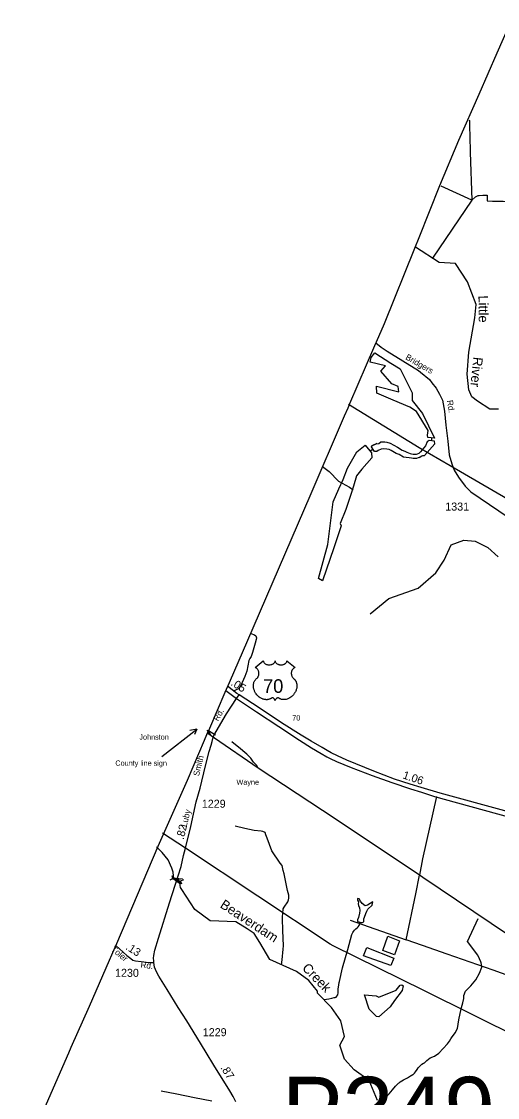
# Model space of a CAD drawing. Extents: x 2206922 to 2357709, y 510027 to 673830.
# Drawn here: x 2254417 to 2261848, y 615129 to 631933 of the extents above; entities that cross this region are included whole.
import ezdxf

# ---------------------------------------------------------------- set-up
doc = ezdxf.new("R2010")
doc.units = 0
for name, color, linetype in [('Exist Boundary Political CountyLine', 7, 'Continuous'), ('Exist Hydrographic Creek Single Shore', 7, 'Continuous'), ('Exist Hydrographic Creek Single Shore Label', 7, 'Continuous'), ('Exist Hydrographic Misc Water Feature', 7, 'Continuous'), ('Exist Hydrographic Pond Under 1500 Sq Ft', 7, 'Continuous'), ('Exist Railroad Mainline', 7, 'Continuous'), ('Exist Railroad Siding', 7, 'Continuous'), ('Exist Road Non-System Type 51', 7, 'Continuous'), ('Exist Road Primary US Divided Attributed', 7, 'Continuous'), ('Exist Road Primary US Label', 7, 'Continuous'), ('Exist Road Primary US Mileage Tenths English Label', 7, 'Continuous'), ('Exist Road Primary US Shield CELL', 7, 'Continuous'), ('Exist Road Primary US Shield Number Label', 7, 'Continuous'), ('Exist Road Secondary Mileage Hundredths English Label', 7, 'Continuous'), ('Exist Road Secondary Structure Pipe Attributed CELL', 7, 'Continuous'), ('Exist Road Secondary Structure Pipe CELL', 7, 'Continuous'), ('Exist Road Secondary Structure Pipe Number Label', 7, 'Continuous'), ('Exist Road Secondary Type 51 Attributed', 7, 'Continuous'), ('Exist Road Secondary Type 51 Label', 7, 'Continuous'), ('Exist Road Secondary Type 51 Number Label', 7, 'Continuous'), ('Exist Utilities Electrical Transmission Line', 7, 'Continuous')]:
    doc.layers.add(name, color=color, linetype=linetype)

msp = doc.modelspace()

# ---------------------------------------------------------------- linework, layer by layer
at = {"layer": 'Exist Boundary Political CountyLine'}
for points in [[(2262058, 631933), (2261840, 631437), (2261557, 630794), (2261241, 630077), (2260945, 629367), (2260619, 628556), (2260552, 628390), (2260078, 627214), (2259953, 626923), (2259929, 626867), (2259538, 625960), (2259510, 625896), (2259456, 625772), (2258916, 624520), (2257943, 622264), (2257659, 621605), (2257592, 621453), (2257352, 620892), (2257305, 620790), (2257268, 620706), (2257002, 620077), (2256545, 619046), (2255900, 617530), (2255875, 617473), (2255733, 617147), (2255475, 616551), (2255186, 615910)], [(2255186, 615910), (2255148, 615822), (2254417, 614147)]]:
    msp.add_lwpolyline(points, dxfattribs=at)
at = {"layer": 'Exist Hydrographic Creek Single Shore'}
for points in [[(2261863, 625880), (2261726, 625880), (2261536, 626004), (2261445, 626072), (2261403, 626179), (2261376, 626423), (2261403, 626771), (2261494, 627305), (2261517, 627516), (2261380, 627867), (2261194, 628152), (2260939, 628167), (2260568, 628407)], [(2260608, 623081), (2260886, 623325), (2261013, 623523), (2261127, 623761), (2261325, 623832), (2261501, 623817), (2261698, 623718), (2261856, 623573)], [(2259977, 615081), (2259846, 615393), (2259609, 615560), (2259461, 615727), (2259387, 615945), (2259461, 616079), (2259401, 616326), (2259257, 616532), (2259039, 616757), (2259039, 616789), (2258904, 616956), (2258711, 617094), (2258293, 617283), (2258138, 617547), (2258050, 617688), (2257940, 617763), (2257764, 617871), (2257364, 617890), (2257121, 618065), (2256921, 618376), (2256901, 618408), (2256894, 618440), (2256891, 618480), (2256880, 618502), (2256867, 618515), (2256842, 618528), (2256820, 618536), (2256805, 618543), (2256795, 618561), (2256789, 618590), (2256786, 618646), (2256764, 618711), (2256708, 618840), (2256612, 618954), (2256526, 619043)]]:
    msp.add_lwpolyline(points, dxfattribs=at)
at = {"layer": 'Exist Hydrographic Misc Water Feature'}
for points in [[(2261406, 630395), (2261411, 630380), (2261411, 630335), (2261413, 630287), (2261414, 630140), (2261422, 629890), (2261445, 629143), (2261505, 629195), (2261544, 629217), (2261563, 629217), (2261620, 629221), (2261689, 629221), (2261686, 629132), (2261770, 629129), (2261884, 629128), (2261938, 629125), (2262008, 629117), (2262026, 629109)], [(2261445, 629143), (2260970, 629362)], [(2261445, 629143), (2260831, 628237)], [(2259051, 623233), (2259201, 623766), (2259284, 624432), (2259370, 624635), (2259437, 624781), (2259506, 624955), (2259650, 625210), (2259780, 625315)], [(2259780, 625315), (2259880, 625199), (2259884, 625117), (2259809, 625030), (2259730, 624944), (2259647, 624835), (2259602, 624678), (2259554, 624531), (2259482, 624310), (2259392, 624092), (2259407, 624055), (2259295, 623714), (2259115, 623198), (2259051, 623233)], [(2260624, 625126), (2260610, 625118), (2260586, 625109), (2260556, 625106), (2260530, 625108), (2260504, 625112), (2260468, 625118), (2260423, 625126), (2260380, 625127), (2260312, 625172), (2260267, 625186), (2260189, 625234), (2260156, 625248), (2260121, 625255), (2260075, 625257), (2260033, 625253), (2259987, 625231), (2259962, 625218), (2259944, 625216), (2259929, 625220), (2259918, 625234), (2259881, 625290), (2259884, 625304)], [(2259964, 625342), (2259884, 625304), (2259954, 625338), (2259993, 625340), (2260028, 625368), (2260046, 625370), (2260068, 625371), (2260088, 625368), (2260122, 625361), (2260170, 625347), (2260230, 625317), (2260289, 625284), (2260361, 625240), (2260401, 625223), (2260431, 625205), (2260457, 625195), (2260484, 625187), (2260504, 625182), (2260529, 625174), (2260552, 625174), (2260582, 625175), (2260601, 625182), (2260623, 625192)], [(2260751, 625370), (2260725, 625306), (2260645, 625214), (2260623, 625192)], [(2260624, 625126), (2260669, 625149), (2260682, 625153), (2260700, 625155), (2260707, 625157), (2260871, 625336), (2260866, 625378), (2260779, 625392), (2260751, 625370)], [(2260820, 625430), (2260820, 625406), (2260817, 625386)], [(2259859, 625223), (2259903, 625258)], [(2259858, 622683), (2260154, 622921), (2260608, 623081)], [(2258477, 617200), (2258485, 617279), (2258501, 617443), (2258509, 617495), (2258497, 617737), (2258492, 617925), (2258499, 618029), (2258500, 618047), (2258502, 618073), (2258516, 618101), (2258575, 618184), (2258587, 618216), (2258591, 618244), (2258591, 618288), (2258572, 618361), (2258516, 618621), (2258503, 618674), (2258486, 618750), (2258453, 618790), (2258326, 618983), (2258250, 619179), (2258230, 619232), (2258220, 619269), (2258183, 619282), (2258160, 619289), (2258051, 619299), (2257901, 619332), (2257751, 619365)], [(2259716, 617864), (2259722, 617864), (2259734, 617860), (2259741, 617860), (2259752, 617865), (2259758, 617871), (2259760, 617877), (2259763, 617889), (2259763, 617898), (2259763, 617920), (2259770, 617946), (2259795, 618003), (2259810, 618039), (2259824, 618070), (2259889, 618132), (2259903, 618185), (2259816, 618132), (2259784, 618120), (2259733, 618158), (2259707, 618194), (2259688, 618232), (2259663, 618237), (2259661, 618212), (2259676, 618183), (2259675, 618152), (2259676, 618127), (2259692, 618092), (2259701, 618047), (2259694, 618006), (2259676, 617942), (2259663, 617901), (2259662, 617879), (2259684, 617872), (2259716, 617864)], [(2260707, 615670), (2260745, 615704), (2260798, 615749), (2260864, 615773), (2260934, 615820), (2261070, 615967), (2261099, 616009), (2261121, 616046), (2261131, 616060), (2261186, 616138), (2261225, 616205), (2261246, 616339), (2261266, 616439), (2261285, 616532), (2261307, 616605), (2261320, 616673), (2261323, 616721), (2261349, 616791), (2261411, 616854), (2261431, 616875), (2261508, 616968), (2261565, 617068), (2261602, 617164), (2261599, 617207), (2261594, 617230), (2261586, 617246), (2261568, 617292), (2261541, 617353), (2261382, 617564), (2261546, 617923)], [(2259144, 616659), (2259215, 616669), (2259263, 616680), (2259297, 616688), (2259313, 616692), (2259327, 616698), (2259339, 616709), (2259355, 616733), (2259361, 616763), (2259362, 616825), (2259368, 616854), (2259375, 616923), (2259379, 616941), (2259430, 617153), (2259511, 617440), (2259573, 617674), (2259583, 617694), (2259589, 617706), (2259601, 617722), (2259617, 617740), (2259638, 617762), (2259656, 617777), (2259672, 617795), (2259686, 617817), (2259698, 617845), (2259701, 617863), (2259705, 617867)], [(2260318, 617576), (2260242, 617359), (2260058, 617424), (2260134, 617648), (2260318, 617576)], [(2260230, 617307), (2260182, 617191), (2259757, 617343), (2259806, 617472), (2260230, 617307)], [(2260358, 616798), (2260242, 616642), (2260170, 616546), (2259998, 616386), (2259958, 616394), (2259842, 616510), (2259770, 616730), (2259954, 616718), (2259994, 616698), (2260266, 616806), (2260330, 616883), (2260354, 616887), (2260374, 616870), (2260358, 616798)], [(2260100, 615126), (2260157, 615184), (2260209, 615250), (2260254, 615303), (2260286, 615337), (2260302, 615353), (2260312, 615359), (2260327, 615371), (2260383, 615402), (2260445, 615438), (2260490, 615469), (2260502, 615474), (2260525, 615487), (2260537, 615493), (2260544, 615499), (2260552, 615509), (2260566, 615527), (2260592, 615565), (2260611, 615593), (2260635, 615616), (2260653, 615634), (2260669, 615648), (2260693, 615664), (2260707, 615670)], [(2256596, 615235), (2256841, 615185), (2257117, 615129), (2257387, 615075)]]:
    msp.add_lwpolyline(points, dxfattribs=at)
at = {"layer": 'Exist Hydrographic Pond Under 1500 Sq Ft'}
msp.add_lwpolyline([(2260866, 625427), (2260763, 625434), (2260756, 625471), (2260764, 625545), (2260581, 625844), (2260482, 625912), (2260221, 626017), (2259962, 626131), (2259961, 626239), (2260307, 626152), (2260299, 626232), (2260200, 626274), (2260025, 626472), (2260097, 626556), (2259861, 626613), (2259876, 626686), (2259934, 626758), (2260185, 626598), (2260326, 626507), (2260516, 626133), (2260516, 626015), (2260676, 625813), (2260866, 625427)], dxfattribs=at)
at = {"layer": 'Exist Railroad Mainline'}
for p, q in [((2257378, 620775), (2257317, 620817)), ((2257429, 620742), (2257378, 620775)), ((2258109, 620273), (2257429, 620742))]:
    msp.add_line(p, q, dxfattribs=at)
msp.add_lwpolyline([(2263341, 616771), (2260682, 618564), (2260630, 618600), (2260331, 618806), (2259115, 619609), (2258109, 620273)], dxfattribs=at)
at = {"layer": 'Exist Railroad Siding'}
for points in [[(2257378, 620775), (2257363, 620806), (2257315, 620863)], [(2258109, 620273), (2258086, 620319), (2258038, 620368), (2257995, 620426), (2257935, 620489), (2257903, 620519), (2257834, 620576), (2257703, 620683)]]:
    msp.add_lwpolyline(points, dxfattribs=at)
at = {"layer": 'Exist Road Non-System Type 51'}
for p, q in [((2256606, 620454), (2257154, 620882)), ((2257154, 620882), (2257044, 620861)), ((2257154, 620882), (2257120, 620796)), ((2257443, 620787), (2257334, 620854)), ((2259549, 617898), (2260423, 617590))]:
    msp.add_line(p, q, dxfattribs=at)
for points in [[(2259115, 624982), (2259219, 624904), (2259364, 624755), (2259536, 624658), (2259594, 624621)], [(2257995, 622376), (2258055, 622356), (2258074, 622339), (2258081, 622325), (2258084, 622305), (2258082, 622284), (2258064, 622224), (2258022, 622080), (2258002, 622017), (2257981, 621987), (2257967, 621956), (2257950, 621872), (2257933, 621787), (2257904, 621703), (2257863, 621612), (2257823, 621536), (2257804, 621513), (2257769, 621493), (2257737, 621481)], [(2260897, 619827), (2260679, 618858), (2260630, 618600)], [(2260423, 617590), (2260575, 618310), (2260630, 618600)], [(2263307, 616626), (2263122, 616669), (2262867, 616739), (2262646, 616807), (2262242, 616951), (2261779, 617115), (2261061, 617366), (2260676, 617503), (2260423, 617590)]]:
    msp.add_lwpolyline(points, dxfattribs=at)
at = {"layer": 'Exist Road Primary US Divided Attributed'}
for points in [[(2257605, 621483), (2257771, 621359)], [(2257816, 621417), (2257778, 621440), (2257635, 621552)], [(2257771, 621359), (2258086, 621151), (2258433, 620925), (2258759, 620711), (2258942, 620591), (2259095, 620501), (2259185, 620451), (2259235, 620424), (2259333, 620374), (2259562, 620284), (2259893, 620157), (2260198, 620048), (2260491, 619947), (2260661, 619895), (2260862, 619832), (2261225, 619730), (2262889, 619273)], [(2262915, 619343), (2260952, 619883), (2260656, 619969), (2260487, 620024), (2260241, 620102), (2259915, 620224), (2259497, 620395), (2259352, 620465), (2259252, 620513), (2259188, 620548), (2259109, 620594), (2258937, 620692), (2258782, 620785), (2258475, 620982), (2258125, 621214), (2257816, 621417)]]:
    msp.add_lwpolyline(points, dxfattribs=at)
at = {"layer": 'Exist Road Primary US Shield CELL'}
msp.add_lwpolyline([(2258192, 621947), (2258193, 621942), (2258194, 621936), (2258195, 621932), (2258198, 621926), (2258203, 621919), (2258210, 621912), (2258217, 621905), (2258223, 621902), (2258231, 621897), (2258241, 621893), (2258252, 621890), (2258264, 621888), (2258276, 621886), (2258288, 621886), (2258301, 621887), (2258316, 621890), (2258323, 621892), (2258330, 621894), (2258337, 621897), (2258345, 621901), (2258351, 621905), (2258356, 621909), (2258363, 621915), (2258368, 621922), (2258370, 621926), (2258372, 621929), (2258375, 621937), (2258376, 621940), (2258376, 621948), (2258377, 621942), (2258378, 621938), (2258379, 621934), (2258380, 621930), (2258383, 621925), (2258386, 621920), (2258392, 621914), (2258395, 621910), (2258398, 621908), (2258407, 621902), (2258417, 621896), (2258422, 621894), (2258427, 621892), (2258434, 621890), (2258441, 621889), (2258447, 621888), (2258454, 621887), (2258461, 621886), (2258467, 621886), (2258474, 621886), (2258480, 621886), (2258487, 621887), (2258494, 621888), (2258500, 621890), (2258508, 621892), (2258515, 621894), (2258521, 621897), (2258529, 621901), (2258535, 621905), (2258540, 621909), (2258546, 621914), (2258551, 621920), (2258554, 621925), (2258556, 621929), (2258559, 621934), (2258560, 621939), (2258560, 621944), (2258560, 621948), (2258689, 621845), (2258686, 621844), (2258679, 621841), (2258674, 621837), (2258665, 621831), (2258661, 621828), (2258657, 621824), (2258654, 621820), (2258651, 621817), (2258647, 621812), (2258643, 621806), (2258640, 621801), (2258638, 621796), (2258634, 621786), (2258632, 621779), (2258631, 621773), (2258629, 621762), (2258629, 621756), (2258629, 621751), (2258629, 621745), (2258630, 621740), (2258631, 621734), (2258632, 621729), (2258633, 621723), (2258635, 621716), (2258638, 621709), (2258644, 621698), (2258652, 621686), (2258657, 621680), (2258662, 621675), (2258670, 621668), (2258675, 621664), (2258680, 621659), (2258688, 621650), (2258691, 621645), (2258694, 621640), (2258697, 621635), (2258700, 621630), (2258703, 621625), (2258707, 621614), (2258711, 621603), (2258712, 621598), (2258714, 621585), (2258715, 621579), (2258716, 621567), (2258716, 621552), (2258715, 621538), (2258713, 621521), (2258710, 621511), (2258707, 621500), (2258704, 621490), (2258698, 621475), (2258693, 621464), (2258686, 621452), (2258681, 621444), (2258676, 621436), (2258669, 621427), (2258661, 621417), (2258652, 621407), (2258644, 621399), (2258634, 621390), (2258628, 621385), (2258619, 621379), (2258607, 621371), (2258596, 621364), (2258586, 621359), (2258577, 621355), (2258566, 621351), (2258547, 621346), (2258540, 621344), (2258531, 621343), (2258524, 621342), (2258516, 621342), (2258506, 621342), (2258496, 621342), (2258487, 621344), (2258477, 621346), (2258467, 621349), (2258458, 621353), (2258448, 621357), (2258432, 621367), (2258428, 621370), (2258425, 621370), (2258419, 621371), (2258413, 621369), (2258407, 621367), (2258404, 621365), (2258399, 621362), (2258395, 621359), (2258391, 621355), (2258388, 621351), (2258386, 621349), (2258381, 621342), (2258379, 621338), (2258378, 621334), (2258376, 621328), (2258374, 621336), (2258372, 621341), (2258369, 621346), (2258366, 621350), (2258362, 621355), (2258358, 621359), (2258353, 621363), (2258348, 621366), (2258344, 621368), (2258340, 621369), (2258335, 621370), (2258331, 621371), (2258328, 621371), (2258324, 621370), (2258318, 621365), (2258313, 621362), (2258307, 621358), (2258300, 621354), (2258294, 621352), (2258288, 621349), (2258281, 621347), (2258273, 621345), (2258265, 621343), (2258258, 621342), (2258250, 621341), (2258243, 621341), (2258236, 621341), (2258229, 621342), (2258221, 621342), (2258212, 621344), (2258204, 621346), (2258195, 621348), (2258186, 621351), (2258177, 621354), (2258165, 621359), (2258157, 621364), (2258144, 621371), (2258129, 621381), (2258118, 621391), (2258110, 621398), (2258097, 621411), (2258090, 621419), (2258079, 621433), (2258072, 621444), (2258067, 621452), (2258060, 621464), (2258056, 621472), (2258052, 621483), (2258048, 621494), (2258045, 621504), (2258043, 621510), (2258040, 621521), (2258039, 621529), (2258037, 621539), (2258037, 621551), (2258037, 621561), (2258037, 621570), (2258038, 621580), (2258039, 621591), (2258042, 621600), (2258043, 621606), (2258046, 621614), (2258050, 621623), (2258054, 621632), (2258058, 621639), (2258063, 621647), (2258068, 621653), (2258075, 621660), (2258082, 621667), (2258088, 621672), (2258095, 621679), (2258099, 621683), (2258104, 621690), (2258108, 621695), (2258110, 621700), (2258114, 621708), (2258117, 621714), (2258120, 621722), (2258121, 621728), (2258123, 621736), (2258124, 621743), (2258124, 621753), (2258124, 621760), (2258123, 621769), (2258121, 621778), (2258119, 621785), (2258116, 621794), (2258113, 621800), (2258108, 621808), (2258103, 621816), (2258097, 621823), (2258091, 621828), (2258086, 621832), (2258081, 621836), (2258074, 621840), (2258068, 621843), (2258064, 621845)], close=True, dxfattribs=at)
at = {"layer": 'Exist Road Secondary Structure Pipe Attributed CELL'}
msp.add_lwpolyline([(2256901, 618459), (2256762, 618558), (2256932, 618542), (2256842, 618528)], close=True, dxfattribs=at)
at = {"layer": 'Exist Road Secondary Structure Pipe CELL'}
for p, q in [((2256766, 618597), (2256786, 618550)), ((2256740, 618528), (2256786, 618550)), ((2256786, 618550), (2256898, 618507)), ((2256944, 618529), (2256898, 618507)), ((2256918, 618460), (2256898, 618507))]:
    msp.add_line(p, q, dxfattribs=at)
at = {"layer": 'Exist Road Secondary Type 51 Attributed'}
for points in [[(2259949, 626914), (2260034, 626849), (2260128, 626783), (2260613, 626484), (2260647, 626456), (2260786, 626342), (2260821, 626292), (2260890, 626207), (2260942, 626111), (2260989, 626021), (2261019, 625849), (2261044, 625629), (2261074, 625379), (2261094, 625163), (2261134, 625024), (2261173, 624925), (2261238, 624818), (2261343, 624678), (2261430, 624590), (2262163, 624095)], [(2257407, 620744), (2257418, 620784), (2257619, 621122), (2257771, 621359)], [(2257771, 621359), (2257816, 621417)], [(2256483, 617239), (2256481, 617261), (2256479, 617303), (2256481, 617346), (2256496, 617432), (2256554, 617616), (2256726, 618170), (2256865, 618589), (2256910, 618737), (2256947, 618909), (2256975, 619024), (2257058, 619363), (2257145, 619747), (2257205, 619957), (2257291, 620307), (2257347, 620530), (2257376, 620632), (2257393, 620689), (2257403, 620733), (2257407, 620744)], [(2255888, 617502), (2256061, 617346), (2256122, 617298), (2256157, 617275), (2256199, 617263), (2256285, 617253), (2256329, 617245), (2256400, 617239), (2256483, 617239)], [(2257763, 615059), (2257723, 615145), (2257669, 615231), (2257419, 615635), (2257298, 615831), (2257152, 616073), (2256996, 616324), (2256863, 616534), (2256690, 616813), (2256561, 617025), (2256523, 617089), (2256495, 617164), (2256483, 617239)]]:
    msp.add_lwpolyline(points, dxfattribs=at)
at = {"layer": 'Exist Utilities Electrical Transmission Line'}
for p, q in [((2260623, 625277), (2259521, 625954)), ((2260623, 625278), (2261108, 624997)), ((2261108, 624997), (2264399, 623086)), ((2256975, 619024), (2256619, 619259)), ((2262731, 615790), (2260699, 616797))]:
    msp.add_line(p, q, dxfattribs=at)
msp.add_lwpolyline([(2260700, 616798), (2259282, 617498), (2259236, 617525), (2256975, 619024)], dxfattribs=at)

# ---------------------------------------------------------------- texts
at = {"layer": 'Exist Hydrographic Creek Single Shore Label'}
for s, rotation, p in [('Little', 270.5596, (2261551, 627654)), ('River', 264.157, (2261472, 626699)), ('Beaverdam', 326.7308, (2257505, 618105)), ('Creek', 314.1962, (2258788, 617139))]:
    msp.add_text(s, height=150, rotation=rotation, dxfattribs=at).set_placement(p)
at = {"layer": 'Exist Road Non-System Type 51'}
for s, height, p in [('Johnston', 82, (2256257, 620717)), ('County line sign', 82.02, (2255882, 620310)), ('Wayne', 82, (2257773, 620012))]:
    msp.add_text(s, height=height, dxfattribs=at).set_placement(p)
at = {"layer": 'Exist Road Primary US Label'}
msp.add_text('70', height=82, dxfattribs=at).set_placement((2258643, 621016))
at = {"layer": 'Exist Road Primary US Mileage Tenths English Label'}
for s, rotation, p in [('.05', 327.6099, (2257675, 621574)), ('1.06', 341.1376, (2260359, 620115))]:
    msp.add_text(s, height=125, rotation=rotation, dxfattribs=at).set_placement(p)
at = {"layer": 'Exist Road Primary US Shield Number Label'}
msp.add_text('70', height=212.5, dxfattribs=at).set_placement((2258188, 621448))
at = {"layer": 'Exist Road Secondary Mileage Hundredths English Label'}
for s, rotation, p in [('.82', 76.3069, (2256948, 619149)), ('.13', 327.2477, (2256032, 617450)), ('.87', 301.6653, (2257519, 615595))]:
    msp.add_text(s, height=125, rotation=rotation, dxfattribs=at).set_placement(p)
at = {"layer": 'Exist Road Secondary Structure Pipe Number Label'}
msp.add_text('P349', height=1066.3, dxfattribs=at).set_placement((2258481, 614385))
at = {"layer": 'Exist Road Secondary Type 51 Label'}
for s, rotation, p in [('Bridgers', 329.8244, (2260402, 626664)), ('Rd.', 278.6577, (2261057, 626013)), ('Rd.', 60.2229, (2257485, 620998)), ('Smith', 76.4152, (2257187, 620141)), ('Luby', 75.8163, (2256993, 619347)), ('Toler', 319.9845, (2255806, 617430)), ('Rd.', 352.6285, (2256271, 617159))]:
    msp.add_text(s, height=95, rotation=rotation, dxfattribs=at).set_placement(p)
at = {"layer": 'Exist Road Secondary Type 51 Number Label'}
for s, p in [('1331', (2261033, 624295)), ('1229', (2257232, 619654)), ('1230', (2255877, 617013)), ('1229', (2257247, 616086))]:
    msp.add_text(s, height=125, dxfattribs=at).set_placement(p)

doc.saveas('drawing.dxf')
